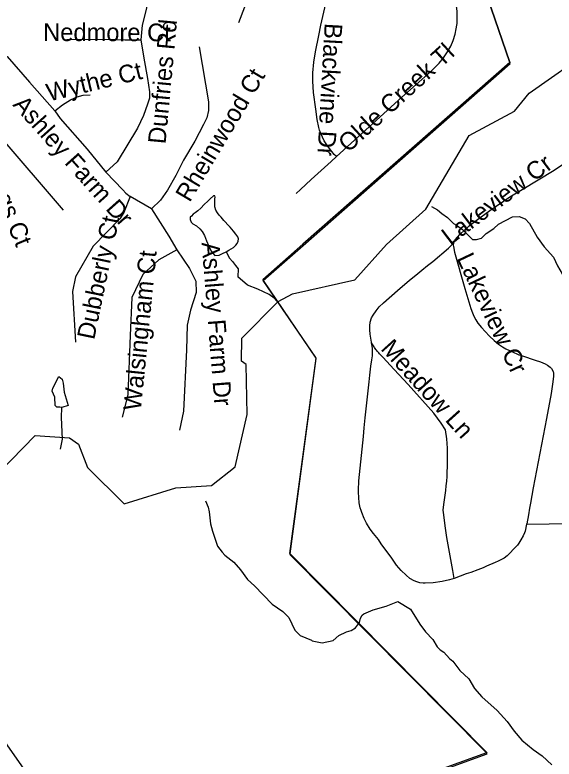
# Model space of a CAD drawing. Extents: x 1383679 to 1536984, y 460658 to 651027.
# Drawn here: x 1484485 to 1487378, y 513125 to 517122 of the extents above; entities that cross this region are included whole.
import ezdxf

# ---------------------------------------------------------------- set-up
doc = ezdxf.new("R2010")
doc.units = 0
for name, color, linetype in [('Exist Boundary Political City Limit New', 7, 'Continuous'), ('Exist Hydrographic Creek Single Shore', 7, 'Continuous'), ('Exist Hydrographic Misc Water Feature', 7, 'Continuous'), ('Exist Road Non-System Type 51', 7, 'Continuous'), ('Exist Road Non-System Type 51 Label', 7, 'Continuous'), ('Exist Road Primary US Divided Attributed', 7, 'Continuous'), ('Map Preparation Boundary City Limit Buffer Line', 7, 'Continuous')]:
    doc.layers.add(name, color=color, linetype=linetype)

msp = doc.modelspace()

# ---------------------------------------------------------------- linework, layer by layer
at = {"layer": 'Exist Boundary Political City Limit New'}
for p, q in [((1486966.1, 517374.8), (1487140.5, 516866.9)), ((1487140.5, 516866.9), (1486966.1, 517374.8)), ((1485817.2, 515695.8), (1486099.8, 515279))]:
    msp.add_line(p, q, dxfattribs=at)
for points in [[(1487140.5, 516866.9), (1486029.8, 515890.2), (1485814.9, 515701.2), (1485817.2, 515695.8)], [(1485817.2, 515695.8), (1486031.4, 515884.1), (1487142.4, 516860.9), (1487140.5, 516866.9)], [(1486099.8, 515279), (1486100.1, 515282.1), (1485817.2, 515695.8)], [(1486099.8, 515279), (1485958.9, 514229.7), (1485961, 514227.5)], [(1485961, 514227.5), (1486101.8, 515276), (1486099.8, 515279)], [(1485961, 514227.5), (1485960.5, 514223.5), (1487014.5, 513158.8)], [(1487014.5, 513158.8), (1487017.8, 513160), (1485961, 514227.5)], [(1487014.5, 513158.8), (1486144.2, 512843.4), (1486147, 512837.7)], [(1486147, 512837.7), (1487019.4, 513153.9), (1487014.5, 513158.8)]]:
    msp.add_lwpolyline(points, dxfattribs=at)
at = {"layer": 'Exist Hydrographic Creek Single Shore'}
msp.add_lwpolyline([(1484399.2, 514664.5), (1484594.2, 514864), (1484777.1, 514850.5), (1484826.1, 514816.6), (1484874.2, 514691), (1485071.1, 514496.6), (1485348.1, 514583), (1485540.1, 514595.5), (1485666.1, 514694.7), (1485730.2, 514975.7), (1485726.2, 515245), (1485701.1, 515261.9), (1485703.1, 515386.5), (1485898.1, 515582.9), (1485974.1, 515624), (1486309.1, 515699.3), (1486479.1, 515889.5), (1486690.1, 516079), (1486922.1, 516474.7), (1487166.1, 516604.4), (1487243.1, 516701.4), (1487585.8, 516941.1)], dxfattribs=at)
at = {"layer": 'Exist Hydrographic Misc Water Feature'}
for points in [[(1485617.8, 515849.7), (1485632.2, 515858.7), (1485656.8, 515872.5), (1485670.3, 515885.7), (1485676.7, 515894.3), (1485682.6, 515906), (1485684.8, 515920), (1485680.8, 515930), (1485670.8, 515944.1), (1485657, 515960.2), (1485639, 515982.2), (1485627.2, 515994.3), (1485613.3, 516010.4), (1485605.3, 516018.4), (1485591.4, 516036.5), (1485581.5, 516046.6), (1485571.6, 516058.7), (1485562.4, 516073.4), (1485557.5, 516091.9), (1485558.1, 516117.4), (1485557.7, 516134.4), (1485558.6, 516143.6), (1485556.7, 516150.2), (1485550.1, 516150.8), (1485532, 516134.9), (1485519.9, 516121), (1485499.8, 516103.1), (1485481.7, 516083.2), (1485465.6, 516069.3), (1485451.5, 516059.4), (1485441.5, 516051.5), (1485431.4, 516041.6), (1485424.8, 516035.7), (1485424.7, 516023.1), (1485430, 516008.9), (1485440.1, 516000.1), (1485458.2, 515989.6), (1485476.9, 515972.9), (1485489.3, 515957.8), (1485501.7, 515936.5), (1485512.3, 515908), (1485524.6, 515879.6), (1485536.9, 515853.5), (1485557.1, 515830.4), (1485580, 515830.9), (1485599, 515840.1), (1485617.8, 515849.7)], [(1486719.8, 516093.6), (1486751.3, 516075.3), (1486774.8, 516054.9), (1486806.5, 516034.3), (1486837.9, 516001.8), (1486853.8, 515993.5), (1486886.4, 515968.6), (1486940.4, 515916), (1486960.9, 515915.2), (1486988.3, 515923.3), (1487013.1, 515947.3), (1487053.8, 515975.3), (1487079.7, 515997.4), (1487154.5, 516038.1), (1487190.5, 516039.5), (1487222.3, 516026.9), (1487245.8, 516002.4), (1487286.1, 515928.2), (1487324.1, 515877.1), (1487374.6, 515820.2), (1487395.8, 515773.8), (1487421.1, 515731.4), (1487438.9, 515694.1)], [(1485617.8, 515849.7), (1485636.1, 515816.3), (1485652, 515798.2), (1485667.9, 515776.1), (1485681.8, 515758), (1485681.4, 515714.6)], [(1485930.4, 515528.1), (1485902.8, 515570.7), (1485875.4, 515601.2), (1485849.6, 515619.6), (1485788.2, 515648.7), (1485732.6, 515669.7), (1485681.4, 515714.6)], [(1484735.6, 515013.4), (1484725.6, 515015.9), (1484709.6, 515016.2), (1484701.5, 515023.7), (1484698.6, 515068.4), (1484685.1, 515100.6), (1484687.4, 515116.6), (1484720.5, 515180.1), (1484738.3, 515165.6), (1484743.9, 515143.5), (1484749, 515095.4), (1484770.7, 515024), (1484735.6, 515013.4)], [(1484729.7, 514789.4), (1484740.7, 514843.6), (1484734.7, 514959.8), (1484735.6, 515013.4)], [(1485507.5, 514511.8), (1485522.2, 514477.7), (1485527.7, 514453.6), (1485534.7, 514389.5), (1485544, 514349.3), (1485572.6, 514268.8), (1485596, 514236.4), (1485611.7, 514220.1), (1485659, 514183.3), (1485694.3, 514142.7), (1485733.1, 514090), (1485770.8, 514055.3), (1485865.1, 513957.6), (1485922.4, 513918.6), (1485953.9, 513886), (1485986.7, 513817.5), (1486016.1, 513788.9), (1486075.7, 513764.2), (1486079.7, 513759.8), (1486132.6, 513750.1), (1486191.7, 513761.8), (1486222.1, 513789.2), (1486264.5, 513808.5), (1486288.6, 513816), (1486312.7, 513829.6), (1486333.3, 513859.2), (1486339.7, 513883.1), (1486348, 513899), (1486356.1, 513904.8), (1486406.5, 513927.9), (1486476.4, 513947.1), (1486539.1, 513971.5), (1486606.4, 513930.3), (1486657, 513849.4), (1486688.3, 513808.8), (1486727.6, 513768.1), (1486750.9, 513727.7), (1486766.6, 513711.4), (1486786.4, 513699.1), (1486815.8, 513666.6), (1486833.6, 513652.3), (1486872.6, 513601.6), (1486919.9, 513556.7), (1486951, 513504.2), (1486990.2, 513459.5), (1487073, 513386), (1487125.9, 513327.1), (1487163, 513276.4), (1487204.2, 513227.7), (1487264.9, 513177.3), (1487313.6, 513142.6), (1487365.7, 513094)]]:
    msp.add_lwpolyline(points, dxfattribs=at)
at = {"layer": 'Exist Road Non-System Type 51'}
msp.add_line((1487230.2, 514387.2), (1487475.5, 514390.3), dxfattribs=at)
for points in [[(1485482.4, 517987), (1485554.8, 517826.2), (1485617.8, 517674.4), (1485642.7, 517510.5), (1485670.6, 517383.9), (1485710.1, 517321.1), (1485724.1, 517230.5), (1485717.1, 517162.5), (1485684.4, 517078.7)], [(1485218.4, 517297.3), (1485189.4, 517150.6), (1485167.6, 517066), (1485159.6, 516987.1)], [(1486210.1, 516360.6), (1486561, 516680.4), (1486714.4, 516815.7), (1486760.8, 516862.3), (1486785.2, 516891.3), (1486806.1, 516922.9), (1486823, 516953.4), (1486835.8, 516984.2), (1486846.9, 517018), (1486852.9, 517046.4), (1486855.8, 517066), (1486857.2, 517075.5), (1486858.1, 517106.8), (1486856.9, 517141.7), (1486853.8, 517169.2), (1486842.5, 517218.5), (1486827.8, 517275.5)], [(1486210.1, 516360.6), (1486198.4, 516372.2), (1486184.4, 516387.7), (1486161.5, 516418.9), (1486144.2, 516445.5), (1486125.9, 516484.4), (1486118.9, 516502.7), (1486115.5, 516516.5), (1486106.8, 516560.9), (1486099.2, 516616.2), (1486087.6, 516705.7), (1486083.5, 516765.9), (1486083.9, 516811), (1486088.6, 516868.3), (1486097, 516924), (1486115.5, 517011.5), (1486126.8, 517066), (1486158, 517208.2)], [(1484761.4, 516989.9), (1484964.9, 516991.3), (1485075.3, 516987.1), (1485159.6, 516987.1)], [(1485159.6, 516987.1), (1485175.6, 516889.8), (1485195.9, 516779.8), (1485207.5, 516707.9), (1485207.5, 516675.5), (1485196.6, 516641.6), (1485174.8, 516581), (1485142.9, 516513.3), (1485033.2, 516332.8), (1484972.1, 516276.4)], [(1485474.2, 516950.4), (1485522.9, 516655.7), (1485524.3, 516609.2), (1485514.1, 516568.3), (1485496.7, 516533.1), (1485449.5, 516444.2), (1485388.4, 516341.3), (1485347.8, 516259.5), (1485304.2, 516180.6), (1485266.4, 516127), (1485218.4, 516080.4), (1485103.6, 516146.7)], [(1484443.9, 516897.5), (1484393.1, 516858.8), (1484367.3, 516827.7), (1484349.1, 516793.9), (1484342.6, 516750.2), (1484339.7, 516671.2), (1484349.5, 516602.9), (1484354.5, 516569), (1484369.4, 516521.8), (1484396.3, 516476), (1484743.5, 516073.1)], [(1484443.9, 516897.5), (1484562.3, 516760.1), (1484698.9, 516606.4)], [(1486837.6, 515897.3), (1486841.8, 515903.1), (1486847.4, 515913.5), (1486872.2, 515942.1), (1486898.2, 515968.3), (1486921.4, 515988.2), (1486959, 516017.4), (1487032.2, 516071.7), (1487140.9, 516145), (1487207.2, 516184.6), (1487377.8, 516288.5), (1487439, 516328.7), (1487497.6, 516373.4), (1487553.9, 516417.4), (1487656.6, 516501.8), (1487856.8, 516654.8), (1487930.1, 516710.8), (1487939.6, 516713.4), (1487951.2, 516714.7), (1487963.6, 516714.7)], [(1484698.9, 516606.4), (1484739.6, 516638.8), (1484783.2, 516665.6), (1484819.5, 516681.1), (1484851.5, 516691), (1484889.3, 516692.4)], [(1484698.9, 516606.4), (1484728.3, 516564.6), (1484871.9, 516400.5), (1484972.1, 516276.4)], [(1485994.6, 516162), (1486016.5, 516184), (1486075, 516237), (1486181.2, 516334.2), (1486210.1, 516360.6)], [(1484972.1, 516276.4), (1485063.3, 516181.8), (1485080.4, 516163.6), (1485103.6, 516146.7)], [(1485103.6, 516146.7), (1485068.8, 516060.7), (1485048.4, 516026.9), (1484905.2, 515879.4), (1484810, 515716.1), (1484793.7, 515637.2), (1484810, 515365)], [(1485218.4, 516080.4), (1485310.5, 515933.9), (1485354, 515860.4)], [(1486398.9, 515360), (1486398.4, 515363.7), (1486390.6, 515407.4), (1486388.6, 515430.8), (1486389, 515452.8), (1486391, 515471.6), (1486398, 515494.5), (1486406.6, 515509.9), (1486422.9, 515532.4), (1486440, 515554.4), (1486463.2, 515575.8), (1486537.6, 515641.2), (1486602.2, 515697.4), (1486635.8, 515723.7), (1486667.5, 515750.6), (1486698.6, 515775.8), (1486726.4, 515798.2), (1486810.6, 515868.8), (1486833.9, 515892.1), (1486837.6, 515897.3)], [(1486837.6, 515897.3), (1486837, 515885.2), (1486837.8, 515877.8), (1486844, 515847.2), (1486898.1, 515653.2), (1486930.5, 515546), (1486939.5, 515522.3), (1486947, 515503.8), (1486958, 515483.5), (1486969.4, 515465.6), (1486988, 515443.2), (1487008.5, 515421.6), (1487031.4, 515397.4), (1487056.4, 515373.8), (1487079.2, 515353.9), (1487100.4, 515339.8), (1487119.4, 515329), (1487160.9, 515308.8), (1487178.6, 515301.1), (1487188.4, 515297.2), (1487197.9, 515294.2), (1487230.4, 515283.3), (1487255.2, 515275.7), (1487276.9, 515268), (1487305.1, 515258.4), (1487329.9, 515248.2), (1487342, 515240.7), (1487356.1, 515230.9), (1487364.4, 515222.1), (1487372.6, 515206.2), (1487373.9, 515197.8), (1487373.9, 515188.2), (1487373.9, 515181.2), (1487371.5, 515151.2), (1487361.8, 515088.7), (1487336.2, 514954), (1487266.1, 514582.2), (1487250.5, 514500), (1487246.1, 514473.2), (1487239.6, 514437.5), (1487230.6, 514389.1), (1487230.2, 514387.2)], [(1485354, 515860.4), (1485256.1, 515806), (1485171.8, 515727), (1485111.9, 515604.5), (1485103.8, 515400.3), (1485090.2, 515081.9), (1485060.2, 514962.1)], [(1485354, 515860.4), (1485422, 515759.7), (1485454.6, 515691.6), (1485457.4, 515631.7), (1485427.4, 515536.5), (1485408.4, 515454.8), (1485405.7, 515324.1), (1485389.4, 514994.7), (1485367.6, 514891.3)], [(1486840.8, 514096.1), (1486816.5, 514087.6), (1486776.5, 514079.5), (1486729.1, 514071.6), (1486686.1, 514070.1), (1486674.4, 514070.1), (1486657.2, 514072.9), (1486641.8, 514076.9), (1486626.2, 514083.2), (1486602.9, 514095.8), (1486584.2, 514112.5), (1486556.8, 514137.8), (1486532.8, 514166.3), (1486507.4, 514204.8), (1486450.2, 514281.8), (1486435.1, 514304.8), (1486409.5, 514337), (1486390.2, 514360.7), (1486371.4, 514392.2), (1486358.8, 514417.8), (1486346.1, 514450.5), (1486342, 514461.1), (1486337.1, 514474.7), (1486331.8, 514502), (1486328.6, 514558.4), (1486328.2, 514585.4), (1486329.6, 514604.4), (1486330.2, 514619.1), (1486354.9, 514857), (1486358.1, 514904.3), (1486364.4, 514958.2), (1486385.5, 515151.9), (1486389.1, 515186.9), (1486394.9, 515236.4), (1486400, 515270.1), (1486403.1, 515291.6), (1486403.9, 515312.9), (1486403.1, 515332.2), (1486398.9, 515360)], [(1486840.8, 514096.1), (1486833.9, 514138.5), (1486802.4, 514315.4), (1486792.9, 514378.3), (1486785.6, 514438), (1486783.1, 514462.1), (1486785.6, 514492.6), (1486789.6, 514517.6), (1486793.2, 514542.7), (1486796.4, 514567.8), (1486799.1, 514593), (1486801.4, 514618.2), (1486803.2, 514643.5), (1486804.6, 514668.8), (1486805.6, 514694.1), (1486806.1, 514719.5), (1486806.2, 514744.8), (1486805.9, 514770.1), (1486805, 514795.5), (1486803.8, 514820.8), (1486802.1, 514846), (1486795.6, 514894.2), (1486771.5, 514929.9), (1486732.2, 514982.7), (1486595.2, 515136.2), (1486519.1, 515216.8), (1486458.2, 515284.5), (1486453.1, 515289.6), (1486448.9, 515293.8), (1486444.8, 515298.1), (1486440.8, 515302.5), (1486436.9, 515306.9), (1486433, 515311.4), (1486429.2, 515316), (1486425.5, 515320.7), (1486421.9, 515325.3), (1486418.4, 515330.1), (1486414.9, 515334.9), (1486411.5, 515339.8), (1486408.2, 515344.8), (1486405, 515349.8), (1486401.9, 515354.8), (1486398.9, 515360)], [(1487230.2, 514387.2), (1487222.4, 514350), (1487219.1, 514339.9), (1487212.1, 514324.6), (1487199.5, 514302.2), (1487188, 514285.2), (1487181, 514274.8), (1487172.6, 514264.6), (1487160.5, 514252), (1487141.4, 514233.4), (1487126, 514217.5), (1487109.5, 514205.2), (1487092.8, 514196.4), (1487078.1, 514188.8), (1487060.9, 514180.5), (1487015.1, 514160.7), (1486996.5, 514153), (1486969, 514142.2), (1486930.2, 514127.5), (1486905.2, 514119.8), (1486873.4, 514107.5), (1486840.8, 514096.1)]]:
    msp.add_lwpolyline(points, dxfattribs=at)
at = {"layer": 'Exist Road Primary US Divided Attributed'}
msp.add_lwpolyline([(1487373.2, 508995.8), (1486235.5, 510636.4), (1486070.2, 510864.1), (1484796.9, 512689.3), (1484610.1, 512963.6), (1484237, 513494.4), (1483907.6, 513937.7), (1483544.6, 514481.5), (1483379.3, 514716.2), (1483191.9, 514992.6), (1482874.4, 515445.2), (1482748.8, 515642.6), (1482517.1, 515940.2), (1481781, 516804.7), (1481564.6, 517048.4), (1481412.7, 517226.1), (1481311, 517339.6), (1481189.7, 517486.2), (1481060.3, 517637.7)], dxfattribs=at)
at = {"layer": 'Map Preparation Boundary City Limit Buffer Line'}
for p, q in [((1486966.1, 517374.8), (1487140.5, 516866.9)), ((1487140.5, 516866.9), (1486966.1, 517374.8)), ((1485817.2, 515695.8), (1486099.8, 515279))]:
    msp.add_line(p, q, dxfattribs=at)
for points in [[(1487140.5, 516866.9), (1486029.8, 515890.2), (1485814.9, 515701.2), (1485817.2, 515695.8)], [(1485817.2, 515695.8), (1486031.4, 515884.1), (1487142.4, 516860.9), (1487140.5, 516866.9)], [(1486099.8, 515279), (1486100.1, 515282.1), (1485817.2, 515695.8)], [(1486099.8, 515279), (1485958.9, 514229.7), (1485961, 514227.5)], [(1485961, 514227.5), (1486101.8, 515276), (1486099.8, 515279)], [(1485961, 514227.5), (1485960.5, 514223.5), (1487014.5, 513158.8)], [(1487014.5, 513158.8), (1487017.8, 513160), (1485961, 514227.5)], [(1487014.5, 513158.8), (1486144.2, 512843.4), (1486147, 512837.7)], [(1486147, 512837.7), (1487019.4, 513153.9), (1487014.5, 513158.8)]]:
    msp.add_lwpolyline(points, dxfattribs=at)

# ---------------------------------------------------------------- texts
at = {"layer": 'Exist Road Non-System Type 51 Label'}
for s, rotation, p in [('Dunfries Rd', 84.6919, (1485292.8, 516425.7)), ('Nedmore Ct', 359.8857, (1484636.1, 516981.4)), ('Blackvine Dr', 266.8348, (1486147.2, 517079.4)), ('Olde Creek Tl', 42.5109, (1486273.1, 516378.5)), ('Wythe Ct', 13.5962, (1484667.2, 516656.6)), ('Patrick Springs Ct', 292.7467, (1484100, 516807.2)), ('Rheinwood Ct', 59.2009, (1485422.2, 516111.3)), ('Ashley Farm Dr', 311.7264, (1484469.4, 516636.8)), ('Lakeview Cr', 37.1351, (1486819.9, 515882.2)), ('Dubberly Ct', 78.335, (1484909.9, 515373.8)), ('Ashley Farm Dr', 274.4897, (1485486.7, 515898.8)), ('Walsingham Ct', 84.3264, (1485160.3, 514994.4)), ('Lakeview Cr', 295.3712, (1486853, 515815.4)), ('Meadow Ln', 312.0811, (1486443.5, 515326.8))]:
    msp.add_text(s, height=95, rotation=rotation, dxfattribs=at).set_placement(p)

doc.saveas('drawing.dxf')
